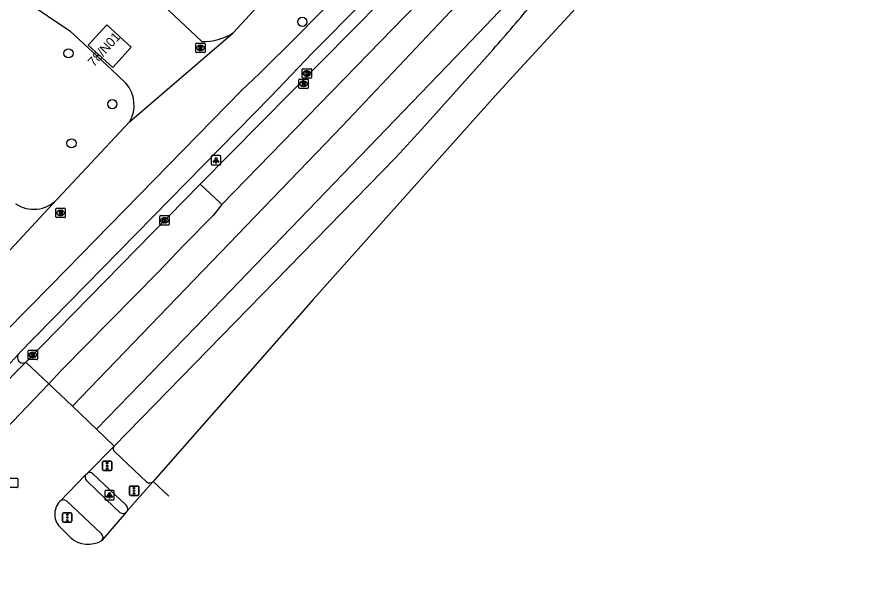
# Model space of a CAD drawing. Extents: x 159040 to 160094, y 381214 to 382518.
# Drawn here: x 159857.7 to 159948.6, y 381905.2 to 381966.7 of the extents above; entities that cross this region are included whole.
import ezdxf

# ---------------------------------------------------------------- set-up
doc = ezdxf.new("R2010")
doc.units = 0
for name, color, linetype in [('IMGEO_Boom', 7, 'Continuous'), ('IMGEO_Brandkraan', 7, 'Continuous'), ('IMGEO_Fietspad_gesloten', 7, 'Continuous'), ('IMGEO_Kolk', 7, 'Continuous'), ('IMGEO_Lichtpunt', 7, 'Continuous'), ('IMGEO_OVBaan_gesloten', 7, 'Continuous'), ('IMGEO_Pand', 7, 'Continuous'), ('IMGEO_Pand_nummerreeks', 7, 'Continuous'), ('IMGEO_Rijbaan_regionaal_gesloten', 7, 'Continuous'), ('IMGEO_Rioolput', 7, 'Continuous'), ('IMGEO_Verkeersregelinstallatiepaal', 7, 'Continuous'), ('IMGEO_Voetpad_open', 7, 'Continuous')]:
    doc.layers.add(name, color=color, linetype=linetype)

msp = doc.modelspace()

# ---------------------------------------------------------------- linework, layer by layer
at = {"layer": 'IMGEO_Boom'}
for centre in [(159888.114, 381966.216), (159863.209, 381962.86), (159867.878, 381957.451), (159863.534, 381953.288)]:
    msp.add_circle(centre, 0.489, dxfattribs=at)
at = {"layer": 'IMGEO_Brandkraan'}
for p, q in [((159861.871, 381945.452), (159861.871, 381946.304)), ((159861.946, 381946.378), (159862.798, 381946.378)), ((159862.359, 381946.158), (159862.384, 381946.158)), ((159862.872, 381946.304), (159862.872, 381945.452)), ((159862.798, 381945.378), (159861.946, 381945.378)), ((159862.382, 381945.598), (159862.357, 381945.598))]:
    msp.add_line(p, q, dxfattribs=at)
for points in [[(159861.871, 381945.452), (159861.871, 381946.304)], [(159861.946, 381946.378), (159862.798, 381946.378)], [(159862.219, 381946.078), (159862.219, 381945.678), (159862.432, 381945.678)], [(159862.45, 381946.078), (159862.219, 381946.078)], [(159862.398, 381945.997), (159862.344, 381945.997), (159862.344, 381945.921)], [(159862.344, 381945.921), (159862.397, 381945.921)], [(159862.872, 381946.304), (159862.872, 381945.452)], [(159862.798, 381945.378), (159861.946, 381945.378)], [(159862.406, 381945.845), (159862.344, 381945.845), (159862.344, 381945.764)], [(159862.344, 381945.764), (159862.406, 381945.764)]]:
    msp.add_lwpolyline(points, dxfattribs=at)
for centre, radius, start, end in [((159861.948, 381946.302), 0.0765, 91.55205, 178.44795), ((159861.948, 381946.302), 0.0765, 91.55205, 178.44795), ((159862.399, 381945.959), 0.0379, 267.82845, 90.93552), ((159862.454, 381945.933), 0.145, 59.4692, 91.53667), ((159862.479, 381945.98), 0.0922, 285.51372, 58.15012), ((159862.796, 381946.302), 0.0765, 1.55205, 88.44795), ((159862.796, 381946.302), 0.0765, 1.55205, 88.44795), ((159861.948, 381945.454), 0.0765, 181.55205, 268.44795), ((159861.948, 381945.454), 0.0765, 181.55205, 268.44795), ((159862.407, 381945.804), 0.0404, 269.87594, 90.50774), ((159862.438, 381945.929), 0.251, 268.66757, 293.53466), ((159862.484, 381945.788), 0.105, 301.31148, 78.98903), ((159862.796, 381945.454), 0.0765, 271.55205, 358.44795), ((159862.796, 381945.454), 0.0765, 271.55205, 358.44795)]:
    msp.add_arc(centre, radius, start, end, dxfattribs=at)
for centre, major_axis, ratio, start_param, end_param in [((159862.358, 381945.878), (-0.387, 0.002), 0.722429, 4.712389, 7.853982), ((159862.383, 381945.878), (-0.39, 0.002), 0.717154, 1.570796, 4.712389)]:
    msp.add_ellipse(centre, major_axis=major_axis, ratio=ratio, start_param=start_param, end_param=end_param, dxfattribs=at)
at = {"layer": 'IMGEO_Fietspad_gesloten'}
for points in [[(159902.578, 381980.245), (159898.248, 381975.594), (159887.593, 381964.744), (159883.554, 381960.705), (159881.67, 381958.927), (159861.368, 381938.178), (159856.477, 381933.228)], [(159902.248, 381975.962), (159899.911, 381973.728), (159889.154, 381962.892), (159884.766, 381958.256), (159857.889, 381930.861), (159857.802, 381930.767)], [(159857.802, 381930.767), (159854.825, 381927.527)], [(159865.122, 381917.392), (159867.241, 381915.373), (159868.686, 381913.995)], [(159866.734, 381911.705), (159862.997, 381915.213)]]:
    msp.add_lwpolyline(points, dxfattribs=at)
for centre, radius, start, end in [((159865.465, 381917.747), 0.493, 146.12491, 226.01618), ((159862.665, 381914.763), 0.559, 53.58107, 133.60145), ((159869.013, 381914.38), 0.505, 229.61711, 314.90389), ((159866.361, 381911.333), 0.527, 320.44371, 44.9011)]:
    msp.add_arc(centre, radius, start, end, dxfattribs=at)
at = {"layer": 'IMGEO_Kolk'}
for p, q in [((159888.104, 381960.295), (159888.104, 381961.147)), ((159888.179, 381961.221), (159889.031, 381961.221)), ((159888.615, 381960.441), (159888.59, 381960.441)), ((159888.592, 381961.001), (159888.617, 381961.001)), ((159889.105, 381961.147), (159889.105, 381960.295)), ((159889.031, 381960.221), (159888.179, 381960.221)), ((159872.934, 381944.659), (159872.934, 381945.511)), ((159873.009, 381945.585), (159873.861, 381945.585)), ((159873.422, 381945.365), (159873.447, 381945.365)), ((159873.935, 381945.511), (159873.935, 381944.659)), ((159873.861, 381944.585), (159873.009, 381944.585)), ((159873.445, 381944.805), (159873.42, 381944.805)), ((159858.916, 381930.338), (159858.916, 381931.19)), ((159858.991, 381931.264), (159859.843, 381931.264)), ((159859.427, 381930.484), (159859.402, 381930.484)), ((159859.404, 381931.044), (159859.429, 381931.044)), ((159859.917, 381931.19), (159859.917, 381930.338)), ((159859.843, 381930.264), (159858.991, 381930.264))]:
    msp.add_line(p, q, dxfattribs=at)
for points in [[(159888.104, 381960.295), (159888.104, 381961.147)], [(159888.179, 381961.221), (159889.031, 381961.221)], [(159888.425, 381960.921), (159888.548, 381960.921), (159888.548, 381960.77), (159888.678, 381960.921), (159888.842, 381960.921), (159888.696, 381960.77), (159888.849, 381960.521), (159888.697, 381960.521), (159888.612, 381960.685), (159888.548, 381960.618), (159888.548, 381960.521), (159888.425, 381960.521), (159888.425, 381960.921)], [(159889.105, 381961.147), (159889.105, 381960.295)], [(159889.031, 381960.221), (159888.179, 381960.221)], [(159872.934, 381944.659), (159872.934, 381945.511)], [(159873.009, 381945.585), (159873.861, 381945.585)], [(159873.255, 381945.285), (159873.378, 381945.285), (159873.378, 381945.134), (159873.508, 381945.285), (159873.672, 381945.285), (159873.526, 381945.134), (159873.679, 381944.885), (159873.527, 381944.885), (159873.442, 381945.049), (159873.378, 381944.982), (159873.378, 381944.885), (159873.255, 381944.885), (159873.255, 381945.285)], [(159873.935, 381945.511), (159873.935, 381944.659)], [(159873.861, 381944.585), (159873.009, 381944.585)], [(159858.916, 381930.338), (159858.916, 381931.19)], [(159858.991, 381931.264), (159859.843, 381931.264)], [(159859.237, 381930.964), (159859.36, 381930.964), (159859.36, 381930.813), (159859.49, 381930.964), (159859.654, 381930.964), (159859.508, 381930.813), (159859.661, 381930.564), (159859.509, 381930.564), (159859.424, 381930.728), (159859.36, 381930.661), (159859.36, 381930.564), (159859.237, 381930.564), (159859.237, 381930.964)], [(159859.917, 381931.19), (159859.917, 381930.338)], [(159859.843, 381930.264), (159858.991, 381930.264)]]:
    msp.add_lwpolyline(points, dxfattribs=at)
for centre, start, end in [((159888.181, 381961.145), 91.55205, 178.44795), ((159888.181, 381961.145), 91.55205, 178.44795), ((159889.029, 381961.145), 1.55205, 88.44795), ((159889.029, 381961.145), 1.55205, 88.44795), ((159888.181, 381960.297), 181.55205, 268.44795), ((159888.181, 381960.297), 181.55205, 268.44795), ((159889.029, 381960.297), 271.55205, 358.44795), ((159889.029, 381960.297), 271.55205, 358.44795), ((159873.011, 381945.509), 91.55205, 178.44795), ((159873.011, 381945.509), 91.55205, 178.44795), ((159873.859, 381945.509), 1.55205, 88.44795), ((159873.859, 381945.509), 1.55205, 88.44795), ((159873.011, 381944.661), 181.55205, 268.44795), ((159873.011, 381944.661), 181.55205, 268.44795), ((159873.859, 381944.661), 271.55205, 358.44795), ((159873.859, 381944.661), 271.55205, 358.44795), ((159858.993, 381931.188), 91.55205, 178.44795), ((159858.993, 381931.188), 91.55205, 178.44795), ((159859.841, 381931.188), 1.55205, 88.44795), ((159859.841, 381931.188), 1.55205, 88.44795), ((159858.993, 381930.34), 181.55205, 268.44795), ((159858.993, 381930.34), 181.55205, 268.44795), ((159859.841, 381930.34), 271.55205, 358.44795), ((159859.841, 381930.34), 271.55205, 358.44795)]:
    msp.add_arc(centre, 0.0765, start, end, dxfattribs=at)
for centre, major_axis, ratio, start_param, end_param in [((159888.591, 381960.721), (-0.387, 0.002), 0.722429, 4.712389, 7.853982), ((159888.616, 381960.721), (-0.39, 0.002), 0.717154, 1.570796, 4.712389), ((159873.421, 381945.085), (-0.387, 0.002), 0.722429, 4.712389, 7.853982), ((159873.446, 381945.085), (-0.39, 0.002), 0.717154, 1.570796, 4.712389), ((159859.403, 381930.764), (-0.387, 0.002), 0.722429, 4.712389, 7.853982), ((159859.428, 381930.764), (-0.39, 0.002), 0.717154, 1.570796, 4.712389)]:
    msp.add_ellipse(centre, major_axis=major_axis, ratio=ratio, start_param=start_param, end_param=end_param, dxfattribs=at)
at = {"layer": 'IMGEO_Lichtpunt'}
for p, q in [((159878.423, 381951.88), (159878.423, 381951.073)), ((159878.423, 381951.88), (159878.423, 381951.073)), ((159879.325, 381951.975), (159878.517, 381951.975)), ((159879.325, 381951.975), (159878.517, 381951.975)), ((159879.419, 381951.073), (159879.419, 381951.88)), ((159879.419, 381951.073), (159879.419, 381951.88)), ((159878.517, 381950.979), (159879.325, 381950.979)), ((159878.517, 381950.979), (159879.325, 381950.979)), ((159867.074, 381916.223), (159867.074, 381915.416)), ((159867.074, 381916.223), (159867.074, 381915.416)), ((159867.976, 381916.318), (159867.168, 381916.318)), ((159867.976, 381916.318), (159867.168, 381916.318)), ((159868.07, 381915.416), (159868.07, 381916.223)), ((159868.07, 381915.416), (159868.07, 381916.223)), ((159867.168, 381915.322), (159867.976, 381915.322)), ((159867.168, 381915.322), (159867.976, 381915.322))]:
    msp.add_line(p, q, dxfattribs=at)
for points in [[(159878.797, 381951.544), (159878.836, 381951.516), (159878.648, 381951.254), (159878.61, 381951.281), (159878.797, 381951.544)], [(159878.899, 381951.496), (159878.946, 381951.496), (159878.946, 381951.174), (159878.899, 381951.174), (159878.899, 381951.496)], [(159879.009, 381951.516), (159879.047, 381951.543), (159879.234, 381951.281), (159879.195, 381951.253), (159879.009, 381951.516)], [(159867.448, 381915.887), (159867.487, 381915.859), (159867.299, 381915.597), (159867.261, 381915.624), (159867.448, 381915.887)], [(159867.55, 381915.839), (159867.597, 381915.839), (159867.597, 381915.517), (159867.55, 381915.517), (159867.55, 381915.839)], [(159867.66, 381915.859), (159867.698, 381915.886), (159867.885, 381915.624), (159867.846, 381915.596), (159867.66, 381915.859)]]:
    msp.add_lwpolyline(points, dxfattribs=at)
for centre in [(159878.922, 381951.678), (159867.573, 381916.021)]:
    msp.add_circle(centre, 0.0994, dxfattribs=at)
for centre, start, end in [((159878.517, 381951.88), 90, 180), ((159878.517, 381951.88), 90, 180), ((159879.325, 381951.88), 0, 90), ((159879.325, 381951.88), 0, 90), ((159878.517, 381951.073), 180, 270), ((159878.517, 381951.073), 180, 270), ((159879.325, 381951.073), 270, 0), ((159879.325, 381951.073), 270, 360), ((159867.168, 381916.223), 90, 180), ((159867.168, 381916.223), 90, 180), ((159867.976, 381916.223), 0, 90), ((159867.976, 381916.223), 0, 90), ((159867.168, 381915.416), 180, 270), ((159867.168, 381915.416), 180, 270), ((159867.976, 381915.416), 270, 0), ((159867.976, 381915.416), 270, 360)]:
    msp.add_arc(centre, 0.0946, start, end, dxfattribs=at)
at = {"layer": 'IMGEO_OVBaan_gesloten'}
for points in [[(159915.267, 381986.291), (159916.592, 381984.81), (159900.355, 381968.148), (159879.538, 381946.787)], [(159877.229, 381948.932), (159903.088, 381975.101)], [(159877.229, 381948.932), (159879.418, 381946.898), (159879.538, 381946.787)]]:
    msp.add_lwpolyline(points, dxfattribs=at)
at = {"layer": 'IMGEO_Pand'}
msp.add_lwpolyline([(159869.892, 381963.515), (159867.919, 381961.342), (159865.315, 381963.742), (159867.287, 381965.911), (159869.892, 381963.515)], dxfattribs=at)
at = {"layer": 'IMGEO_Rijbaan_regionaal_gesloten'}
for points in [[(160051.027, 382138.476), (160049.7, 382134.405), (160047.957, 382130.21), (160043.032, 382120.201), (160040.107, 382115.62), (160035.49, 382109.654), (160030.835, 382104.457), (160023.37, 382096.527), (160004.13, 382075.818), (159980.312, 382049.642), (159948.066, 382014.844), (159916.205, 381980.354), (159902.631, 381965.986), (159892.348, 381955.101), (159863.621, 381925.29)], [(160041.888, 382102.515), (160037.041, 382097.494), (159911.309, 381961.236), (159908.644, 381958.347), (159889.261, 381936.647), (159872.226, 381917.285)], [(159866.19, 381922.846), (159876.751, 381933.709), (159905.338, 381963.421), (159908.385, 381966.588), (159925.477, 381984.721)], [(159908.155, 381962.964), (159900.824, 381954.746), (159898.076, 381951.777), (159868.068, 381921.059)], [(159858.668, 381930.002), (159877.229, 381948.932)], [(159879.538, 381946.787), (159878.616, 381945.605), (159875.523, 381942.48), (159872.709, 381939.543), (159862.51, 381929.159), (159861.117, 381927.672)], [(159855.553, 381926.861), (159858.668, 381930.002)], [(159858.668, 381930.002), (159861.117, 381927.672)], [(159861.117, 381927.672), (159839.614, 381905.211)], [(159863.621, 381925.29), (159861.117, 381927.672)], [(159866.19, 381922.846), (159863.621, 381925.29)], [(159868.068, 381921.059), (159866.19, 381922.846)], [(159865.226, 381918.189), (159868.068, 381921.059)], [(159862.28, 381915.168), (159865.055, 381918.022)], [(159865.055, 381918.022), (159865.226, 381918.189)], [(159872.226, 381917.285), (159869.468, 381914.158)], [(159873.9, 381915.731), (159872.226, 381917.285)], [(159869.468, 381914.158), (159869.37, 381914.022)], [(159869.37, 381914.022), (159866.767, 381910.998)], [(159863.41, 381911.308), (159862.416, 381912.302)]]:
    msp.add_lwpolyline(points, dxfattribs=at)
for centre, radius, start, end in [((159765.995, 382089.036), 190.009, 318.43236, 320.41237), ((159863.763, 381913.802), 2.016, 137.34791, 228.08571), ((159865.312, 381913.568), 2.954, 229.92506, 299.52298)]:
    msp.add_arc(centre, radius, start, end, dxfattribs=at)
at = {"layer": 'IMGEO_Rioolput'}
for p, q in [((159876.765, 381963.018), (159876.765, 381963.87)), ((159876.84, 381963.944), (159877.692, 381963.944)), ((159877.276, 381963.164), (159877.251, 381963.164)), ((159877.253, 381963.724), (159877.278, 381963.724)), ((159877.766, 381963.87), (159877.766, 381963.018)), ((159877.692, 381962.944), (159876.84, 381962.944)), ((159887.746, 381959.198), (159887.746, 381960.05)), ((159887.821, 381960.124), (159888.673, 381960.124)), ((159888.234, 381959.904), (159888.259, 381959.904)), ((159888.747, 381960.05), (159888.747, 381959.198)), ((159888.673, 381959.124), (159887.821, 381959.124)), ((159888.257, 381959.344), (159888.232, 381959.344)), ((159856.881, 381917.639), (159857.733, 381917.639)), ((159857.807, 381917.565), (159857.807, 381916.713)), ((159857.733, 381916.639), (159856.881, 381916.639))]:
    msp.add_line(p, q, dxfattribs=at)
for points in [[(159876.765, 381963.018), (159876.765, 381963.87)], [(159876.84, 381963.944), (159877.692, 381963.944)], [(159877.354, 381963.642), (159877.102, 381963.644), (159877.102, 381963.244)], [(159877.102, 381963.244), (159877.226, 381963.244), (159877.226, 381963.406), (159877.237, 381963.406)], [(159877.28, 381963.563), (159877.226, 381963.563), (159877.226, 381963.482)], [(159877.226, 381963.482), (159877.278, 381963.482)], [(159877.284, 381963.377), (159877.355, 381963.244), (159877.495, 381963.244), (159877.43, 381963.37)], [(159877.766, 381963.87), (159877.766, 381963.018)], [(159877.692, 381962.944), (159876.84, 381962.944)], [(159887.746, 381959.198), (159887.746, 381960.05)], [(159887.821, 381960.124), (159888.673, 381960.124)], [(159888.335, 381959.822), (159888.083, 381959.824), (159888.083, 381959.424)], [(159888.083, 381959.424), (159888.207, 381959.424), (159888.207, 381959.586), (159888.218, 381959.586)], [(159888.261, 381959.743), (159888.207, 381959.743), (159888.207, 381959.662)], [(159888.207, 381959.662), (159888.259, 381959.662)], [(159888.265, 381959.557), (159888.336, 381959.424), (159888.476, 381959.424), (159888.411, 381959.55)], [(159888.747, 381960.05), (159888.747, 381959.198)], [(159888.673, 381959.124), (159887.821, 381959.124)], [(159856.881, 381917.639), (159857.733, 381917.639)], [(159857.807, 381917.565), (159857.807, 381916.713)], [(159857.733, 381916.639), (159856.881, 381916.639)]]:
    msp.add_lwpolyline(points, dxfattribs=at)
for centre, radius, start, end in [((159876.842, 381963.868), 0.0765, 91.55205, 178.44795), ((159876.842, 381963.868), 0.0765, 91.55205, 178.44795), ((159877.236, 381963.353), 0.0533, 26.02933, 88.69889), ((159877.262, 381963.671), 0.19, 274.7715, 282.96867), ((159877.286, 381963.467), 0.0964, 77.00612, 93.18647), ((159877.3, 381963.524), 0.0378, 276.66336, 79.67722), ((159877.353, 381963.532), 0.109, 350.36119, 89.41601), ((159877.351, 381963.532), 0.112, 277.58423, 350.98172), ((159877.335, 381963.317), 0.108, 29.51342, 73.79051), ((159877.69, 381963.868), 0.0765, 1.55205, 88.44795), ((159877.69, 381963.868), 0.0765, 1.55205, 88.44795), ((159876.842, 381963.02), 0.0765, 181.55205, 268.44795), ((159876.842, 381963.02), 0.0765, 181.55205, 268.44795), ((159877.69, 381963.02), 0.0765, 271.55205, 358.44795), ((159877.69, 381963.02), 0.0765, 271.55205, 358.44795), ((159887.823, 381960.048), 0.0765, 91.55205, 178.44795), ((159887.823, 381960.048), 0.0765, 91.55205, 178.44795), ((159888.217, 381959.533), 0.0533, 26.02933, 88.69889), ((159888.243, 381959.851), 0.19, 274.7715, 282.96867), ((159888.267, 381959.647), 0.0964, 77.00612, 93.18647), ((159888.281, 381959.704), 0.0378, 276.66336, 79.67722), ((159888.334, 381959.712), 0.109, 350.36119, 89.41601), ((159888.332, 381959.712), 0.112, 277.58423, 350.98172), ((159888.316, 381959.497), 0.108, 29.51342, 73.79051), ((159888.671, 381960.048), 0.0765, 1.55205, 88.44795), ((159888.671, 381960.048), 0.0765, 1.55205, 88.44795), ((159887.823, 381959.2), 0.0765, 181.55205, 268.44795), ((159887.823, 381959.2), 0.0765, 181.55205, 268.44795), ((159888.671, 381959.2), 0.0765, 271.55205, 358.44795), ((159888.671, 381959.2), 0.0765, 271.55205, 358.44795), ((159857.731, 381917.563), 0.0765, 1.55205, 88.44795), ((159857.731, 381917.563), 0.0765, 1.55205, 88.44795), ((159857.731, 381916.715), 0.0765, 271.55205, 358.44795), ((159857.731, 381916.715), 0.0765, 271.55205, 358.44795)]:
    msp.add_arc(centre, radius, start, end, dxfattribs=at)
for centre, major_axis, ratio, start_param, end_param in [((159877.252, 381963.444), (-0.387, 0.002), 0.722429, 4.712389, 7.853982), ((159877.277, 381963.444), (-0.39, 0.002), 0.717154, 1.570796, 4.712389), ((159888.233, 381959.624), (-0.387, 0.002), 0.722429, 4.712389, 7.853982), ((159888.258, 381959.624), (-0.39, 0.002), 0.717154, 1.570796, 4.712389)]:
    msp.add_ellipse(centre, major_axis=major_axis, ratio=ratio, start_param=start_param, end_param=end_param, dxfattribs=at)
at = {"layer": 'IMGEO_Verkeersregelinstallatiepaal'}
for p, q in [((159866.832, 381918.554), (159866.832, 381919.354)), ((159866.832, 381919.354), (159866.832, 381918.554)), ((159866.932, 381919.454), (159867.722, 381919.454)), ((159867.722, 381919.454), (159866.932, 381919.454)), ((159867.822, 381919.354), (159867.822, 381918.554)), ((159867.822, 381918.554), (159867.822, 381919.354)), ((159867.722, 381918.454), (159866.932, 381918.454)), ((159866.932, 381918.454), (159867.722, 381918.454)), ((159869.7, 381915.904), (159869.7, 381916.704)), ((159869.7, 381916.704), (159869.7, 381915.904)), ((159869.8, 381916.804), (159870.59, 381916.804)), ((159870.59, 381916.804), (159869.8, 381916.804)), ((159870.69, 381916.704), (159870.69, 381915.904)), ((159870.69, 381915.904), (159870.69, 381916.704)), ((159870.59, 381915.804), (159869.8, 381915.804)), ((159869.8, 381915.804), (159870.59, 381915.804)), ((159862.582, 381913.053), (159862.582, 381913.853)), ((159862.582, 381913.853), (159862.582, 381913.053)), ((159862.682, 381913.953), (159863.472, 381913.953)), ((159863.472, 381913.953), (159862.682, 381913.953)), ((159863.572, 381913.853), (159863.572, 381913.053)), ((159863.572, 381913.053), (159863.572, 381913.853)), ((159863.472, 381912.953), (159862.682, 381912.953)), ((159862.682, 381912.953), (159863.472, 381912.953))]:
    msp.add_line(p, q, dxfattribs=at)
for centre in [(159867.327, 381919.244), (159867.327, 381918.954), (159867.327, 381918.664), (159870.195, 381916.594), (159870.195, 381916.304), (159870.195, 381916.014), (159863.077, 381913.743), (159863.077, 381913.453), (159863.077, 381913.163)]:
    msp.add_circle(centre, 0.085, dxfattribs=at)
for centre, start, end in [((159866.932, 381919.354), 90, 180), ((159866.932, 381919.354), 90, 180), ((159867.722, 381919.354), 0, 90), ((159867.722, 381919.354), 360, 90), ((159866.932, 381918.554), 180, 270), ((159866.932, 381918.554), 180, 270), ((159867.722, 381918.554), 270, 0), ((159867.722, 381918.554), 270, 0), ((159869.8, 381916.704), 90, 180), ((159869.8, 381916.704), 90, 180), ((159870.59, 381916.704), 0, 90), ((159870.59, 381916.704), 360, 90), ((159869.8, 381915.904), 180, 270), ((159869.8, 381915.904), 180, 270), ((159870.59, 381915.904), 270, 0), ((159870.59, 381915.904), 270, 0), ((159862.682, 381913.853), 90, 180), ((159862.682, 381913.853), 90, 180), ((159863.472, 381913.853), 0, 90), ((159863.472, 381913.853), 360, 90), ((159862.682, 381913.053), 180, 270), ((159862.682, 381913.053), 180, 270), ((159863.472, 381913.053), 270, 0), ((159863.472, 381913.053), 270, 0)]:
    msp.add_arc(centre, 0.1, start, end, dxfattribs=at)
at = {"layer": 'IMGEO_Voetpad_open'}
for points in [[(159880.76, 381965.037), (159913.053, 382000), (159945.917, 382035.581)], [(159877.395, 381964.134), (159861.624, 381978.979)], [(159858.697, 381968.392), (159863.349, 381965.266), (159867.8, 381961.13), (159869.329, 381959.69)], [(159869.72, 381955.556), (159880.76, 381965.037)], [(159861.967, 381947.306), (159862.071, 381947.418), (159869.72, 381955.556)], [(159856.522, 381941.448), (159861.967, 381947.306)], [(159858.003, 381930.037), (159857.87, 381930.161)], [(159868.166, 381920.418), (159871.525, 381917.259)], [(159865.812, 381918.096), (159869.358, 381914.753)]]:
    msp.add_lwpolyline(points, dxfattribs=at)
for centre, radius, start, end in [((159877.601, 381970.088), 5.957, 268.01805, 302.02487), ((159866.62, 381957.348), 3.581, 329.9632, 40.84289), ((159859.497, 381949.706), 3.444, 236.06692, 315.8139), ((159858.466, 381930.535), 0.704, 160.73461, 212.07029), ((159858.355, 381930.397), 0.504, 225.63149, 308.34294), ((159868.427, 381920.786), 0.451, 142.71902, 234.66582), ((159865.465, 381917.801), 0.456, 40.35394, 121.61044), ((159871.862, 381917.637), 0.506, 228.29317, 315.95507), ((159869.011, 381914.381), 0.509, 333.98546, 46.96301)]:
    msp.add_arc(centre, radius, start, end, dxfattribs=at)

# ---------------------------------------------------------------- texts
at = {"layer": 'IMGEO_Pand_nummerreeks'}
msp.add_text('78/N01', height=1, rotation=47.76176, dxfattribs=at).set_placement((159865.917, 381961.368))

doc.saveas('drawing.dxf')
